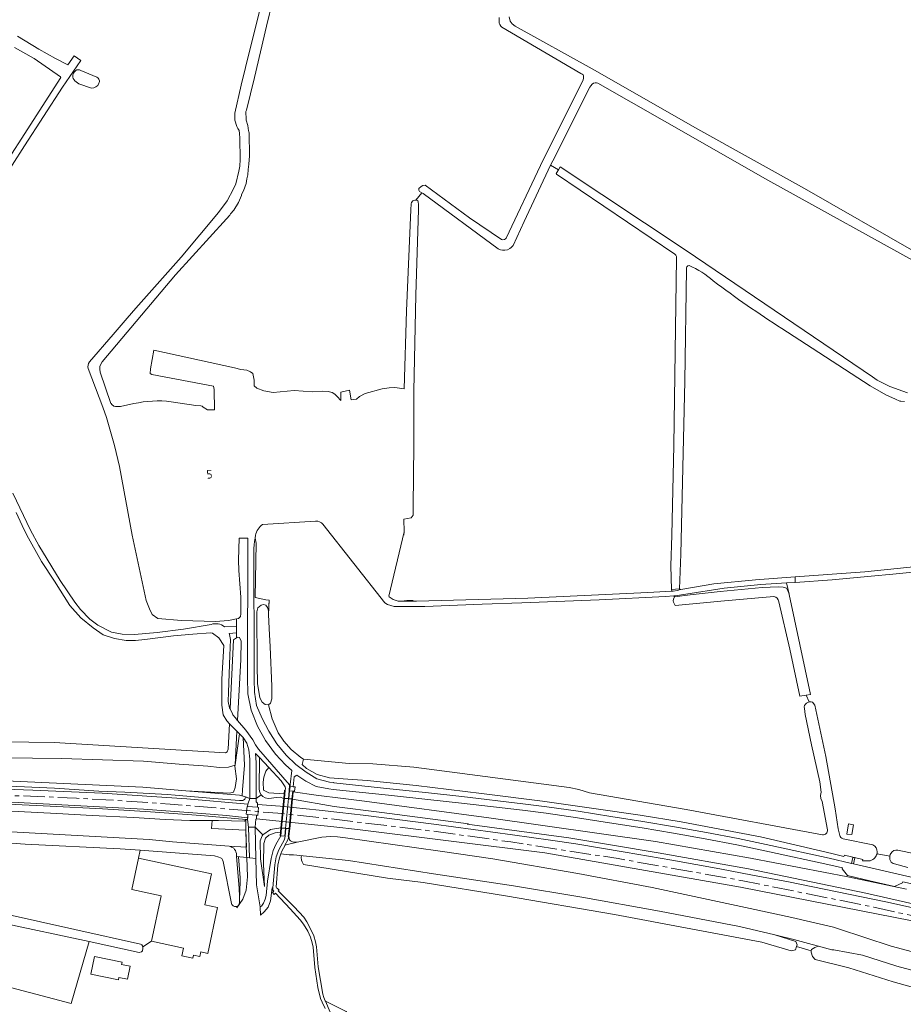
# Model space of a CAD drawing. Header units: metres. Extents: x 209813 to 223847, y 571801 to 587119.
# Tile 739 of 746: x 221077 to 221489, y 585781 to 586240. Entities that reach past the tile are written whole.
import ezdxf
from ezdxf.enums import TextEntityAlignment as Align

# ---------------------------------------------------------------- set-up
doc = ezdxf.new("R2010")
doc.units = ezdxf.units.M
doc.linetypes.add('AM-AS', pattern=[16, 10, -2, 2, -2])
for name, color, linetype, lineweight in [('B-RO-AM-AS_SPOOR-G', 8, 'AM-AS', 0), ('B-RO-FV-GELEIDING_WILDROOSTER-GV', 8, 'Continuous', 0), ('B-RO-GK-BESCHOEIING-G', 8, 'GK-BESCHOEIING', 0), ('B-RO-GR-GRAS-GV', 8, 'Continuous', 0), ('B-RO-GR-GROENVOORZIENING-GV', 8, 'Continuous', 0), ('B-RO-GW-TALUD_KRUIN-G', 8, 'Continuous', 0), ('B-RO-IE-TERREINAFSCHEIDING_KUNSTMATIG_MUUR-GV', 8, 'Continuous', 0), ('B-RO-OG-BEBOUWING-GV', 8, 'Continuous', 0), ('B-RO-OG-BEBOUWING-T18', 8, 'Continuous', 0), ('B-RO-OG-TERREIN_CULTUURSCHEIDING-GV', 8, 'Continuous', 0), ('B-RO-OG-TERREIN_ERF-GV', 8, 'Continuous', 0), ('B-RO-OG-WEG-GV', 8, 'Continuous', 0), ('B-RO-VH-ONVERHARD-GV', 8, 'Continuous', 0), ('B-RO-VH-VERHARDING_HALFVERHARDING-GV', 8, 'Continuous', 0), ('B-RO-VH-VERHARDING_OPEN-GV', 8, 'Continuous', 0)]:
    doc.layers.add(name, color=color, linetype=linetype, lineweight=lineweight)
doc.styles.add('NLCS-ISO-M200-T18', font='txt', dxfattribs={"height": 0.36})
doc.linetypes.add('GK-BESCHOEIING', pattern='A,30,-5,[1,NLCS.shx,S=1,R=0,X=0,Y=0],-5', length=40)

msp = doc.modelspace()

# ---------------------------------------------------------------- linework, layer by layer
at = {"layer": 'B-RO-AM-AS_SPOOR-G', "flags": 128}
msp.add_lwpolyline([(219639.456, 585883.364), (219645.523, 585883.392), (219668.498, 585883.569), (219725.16, 585883.826), (219767.027, 585884.141), (219819.713, 585884.321), (219879.725, 585884.757), (220087.8, 585885.781), (220159.282, 585886.298), (220224.718, 585886.675), (220609.377, 585888.696), (220684.14, 585889.21), (220717.701, 585889.191), (220751.139, 585888.785), (220769.284, 585888.401), (220888.82, 585884.734), (220982.105, 585881.708), (221042.193, 585879.79), (221090.562, 585878.051), (221103.947, 585877.416), (221117.627, 585876.674), (221147.662, 585874.708), (221197.876, 585870.395), (221220.453, 585868.034), (221268.798, 585862.227), (221306.345, 585857.066), (221356.345, 585849.305), (221414.535, 585838.98), (221475.5, 585826.655), (221504.597, 585820.222), (221532.831, 585813.636), (221562.926, 585806.201), (221599.635, 585796.383), (221628.934, 585787.91), (221653.691, 585780.303), (221676.812, 585772.824), (221694.813, 585766.746), (221709.825, 585761.506), (221731.545, 585753.643), (221749.142, 585747.026), (221765.363, 585740.729), (221785.222, 585732.757), (221803.691, 585725.082), (221828.284, 585714.461), (221862.087, 585699.173), (221913.272, 585675.248)], dxfattribs=at)
at = {"layer": 'B-RO-FV-GELEIDING_WILDROOSTER-GV', "flags": 128}
msp.add_lwpolyline([(221205.025, 585880.704), (221205.634, 585880.645), (221205.83, 585882.672), (221203.48, 585882.9), (221203.283, 585880.873)], close=True, dxfattribs=at)
msp.add_lwpolyline([(221205.025, 585880.704), (221205.634, 585880.645), (221205.83, 585882.672), (221203.48, 585882.9), (221203.283, 585880.873)], close=True, dxfattribs=at)
at = {"layer": 'B-RO-GK-BESCHOEIING-G', "flags": 128}
for points in [[(221256.64, 585969.444), (221257.847, 585969.465)], [(221257.847, 585969.465), (221258.621, 585969.478)], [(221258.621, 585969.478), (221259.631, 585969.496)], [(221259.631, 585969.496), (221260.838, 585969.517)], [(221175.557, 585919.043), (221176.671, 585916.687)], [(221176.671, 585916.687), (221176.834, 585916.342), (221177.881, 585915.019)], [(221177.881, 585915.019), (221179.027, 585913.572)], [(221178.754, 585908.597), (221175.232, 585912.142)]]:
    msp.add_lwpolyline(points, dxfattribs=at)
at = {"layer": 'B-RO-GR-GRAS-GV', "flags": 128}
for points in [[(221177.816, 586196.549), (221180.679, 586209.585), (221184.742, 586226.088), (221194.781, 586266.364), (221199.861, 586287.893), (221204.327, 586307.006), (221208.179, 586321.268), (221212.83, 586342.306), (221217.373, 586360.178), (221222.669, 586380.462), (221227.128, 586397.134)], [(221231.364, 586397.134), (221231.081, 586395.787), (221227.678, 586381.165), (221222.69, 586360.29), (221216.944, 586336.637), (221210.352, 586310.019), (221202.97, 586279.634), (221198.41, 586261.482), (221192.545, 586237.085), (221186.889, 586213.28), (221183.164, 586198.034)], [(221162.934, 586059.646), (221165.04, 586058.447), (221168.215, 586058.368), (221168.135, 586067.814), (221167.818, 586069.401), (221139.084, 586074.878), (221138.29, 586075.354), (221138.449, 586077.497), (221140.065, 586086.237), (221177.66, 586077.974), (221180.597, 586077.1), (221183.375, 586076.783), (221185.122, 586076.148), (221186.153, 586075.275), (221186.788, 586072.259), (221186.709, 586069.56), (221187.979, 586068.449), (221191.233, 586067.258), (221195.599, 586066.464), (221205.442, 586067.417), (221213.776, 586066.782), (221218.618, 586067.099), (221221.237, 586066.94), (221223.063, 586066.464), (221224.333, 586065.67), (221225.524, 586064.559), (221227.111, 586062.691), (221227.111, 586066.607), (221231.133, 586067.56), (221231.979, 586063.009), (221234.414, 586063.326), (221235.895, 586064.596), (221238.435, 586065.972), (221246.373, 586068.089), (221249.759, 586068.618), (221252.299, 586068.724), (221256.664, 586068.204), (221257.769, 586104.44), (221259.81, 586151.544), (221259.909, 586154.357), (221260.167, 586155.037), (221260.739, 586155.717), (221261.68, 586156.095), (221262.13, 586156.104), (221264.92, 586159.53), (221263.756, 586160.154), (221263.491, 586160.782), (221263.524, 586161.543), (221264.583, 586162.502), (221265.41, 586162.899), (221266.458, 586162.985), (221287.1, 586147.85), (221302.04, 586137.69), (221302.62, 586137.59), (221303.5, 586137.67), (221303.92, 586138.11), (221304.24, 586138.37), (221320.28, 586172.17), (221340.12, 586212.11), (221340.32, 586212.89), (221340.32, 586213.49), (221340.26, 586214.03), (221340.12, 586214.39), (221339.7, 586214.73), (221339.08, 586215.15), (221302.18, 586236.63), (221301.7, 586237.19), (221301.26, 586237.89), (221301.02, 586238.49), (221300.9, 586239.77), (221300.94, 586241.11)], [(221305.68, 586241.43), (221306.02, 586239.41), (221306.96, 586238.25), (221308.4, 586237.11), (221344.36, 586217.25), (221393.54, 586189.19), (221443.3, 586161.55), (221495.32, 586131.69), (221502.561, 586127.478), (221501.64, 586125.677)], [(221076.48, 586232.45), (221086.4, 586226.43), (221094.24, 586222.05), (221099.949, 586219.073), (221102.887, 586223.385), (221105.917, 586221.151), (221097.482, 586208.768), (221079.767, 586181.328), (221062.268, 586154.293)], [(221055.333, 586149.212), (221096.677, 586213.237), (221096.504, 586213.517), (221084.3, 586222.01), (221075.12, 586227.25)], [(221105.952, 586216.505), (221113.469, 586213.325)], [(221110.943, 586208.221), (221105.062, 586210.331), (221103.775, 586211.138)], [(221500.83, 586124.094), (221426.1, 586165.33), (221377.96, 586192.95), (221346.96, 586210.61), (221346.36, 586210.79), (221345.74, 586210.77), (221344.88, 586210.55), (221344.28, 586210.11), (221343.64, 586209.39), (221343.18, 586208.69), (221325.92, 586174.45), (221324.947, 586172.414), (221328.567, 586170.16), (221329.4, 586171.65), (221388.12, 586132.69), (221475, 586073.71), (221477.12, 586072.25), (221483.04, 586069.31), (221491.2, 586066.33)], [(221182.987, 586195.143), (221183.1, 586193.29), (221183.78, 586190.87), (221183.94, 586189.55), (221184.18, 586188.41), (221184.26, 586188.13), (221184.38, 586187.33), (221184.6, 586176.65), (221184.34, 586172.85), (221183.96, 586170.43), (221183.82, 586167.93), (221183.4, 586165.97), (221183.12, 586163.91), (221182.4, 586162.15), (221182.28, 586161.71), (221181.7, 586160.15), (221180.94, 586158.71), (221180.84, 586158.27), (221179.48, 586154.99), (221177.28, 586151.45), (221175.74, 586149.63), (221175.4, 586149.09), (221173.8, 586147.39), (221150.14, 586121.21), (221115.952, 586080.806)], [(221110.016, 586080.669), (221121.02, 586093.43), (221127.64, 586101.07), (221131.62, 586105.73), (221152.74, 586129.45), (221170.1, 586150.29), (221174.14, 586155.81), (221177.14, 586161.37), (221178.2, 586163.75), (221179.64, 586169.53), (221180.12, 586171.95), (221180.3, 586175.01), (221180.14, 586184.91), (221179.98, 586187.11), (221179.74, 586188.53)], [(221256.536, 586000), (221256.61, 586001.465), (221249.607, 585971.492), (221249.616, 585971.291), (221251.583, 585970.007), (221253.82, 585969.207), (221262.49, 585969.253), (221314.282, 585970.686), (221370.205, 585973.223), (221381.442, 585973.825), (221381.339, 585974.709), (221381.016, 585985.749), (221381.471, 586000), (221382.32, 586041.73), (221383.68, 586129.11), (221383.62, 586129.79), (221383.24, 586130.45), (221382.8, 586130.93), (221327.68, 586168.17), (221327.6, 586168.43), (221328.567, 586170.16)], [(221324.947, 586172.414), (221312.572, 586146.131), (221307.52, 586134.91), (221306.76, 586134.13), (221306.54, 586134.03), (221305.94, 586133.57), (221304.78, 586132.93), (221303.66, 586132.77), (221302.46, 586132.77), (221301.56, 586132.95), (221300.48, 586133.33), (221265.48, 586159.21), (221264.92, 586159.53)], [(221262.13, 586156.104), (221262.621, 586156.113), (221263.053, 586155.68), (221263.217, 586155.246), (221263.346, 586154.107), (221263.405, 586151.613), (221262.105, 586111.907), (221261.165, 586067.036), (221261.217, 586041.97), (221260.939, 586013.527), (221260.807, 586009.36), (221260.013, 586008.103), (221256.525, 586007.508), (221256.61, 586001.465)], [(221388.2, 586123.87), (221387.56, 586071.73), (221385.637, 585991.074), (221384.93, 585974.925), (221385.252, 585974.589), (221385.686, 585974.715)], [(221489.82, 586062.21), (221488.2, 586062.47), (221487.74, 586062.49), (221485.6, 586063.31), (221481.14, 586065.33), (221473.94, 586069.59), (221441.12, 586090.91), (221432.774, 586096.231)], [(221172.968, 585957.279), (221178.505, 585957.459), (221178.505, 585960.956), (221174.886, 585960.15), (221168.704, 585959.719), (221152.865, 585960.211), (221141.95, 585961.144), (221139.238, 585963.024), (221137.954, 585965.641), (221136.39, 585969.504), (221129.967, 586000), (221123.97, 586031.9), (221121.6, 586041.81), (221118.02, 586054.77), (221116.26, 586059.63), (221109.48, 586077.654)], [(221115.029, 586075.985), (221119.926, 586061.395), (221120.157, 586061.318), (221120.414, 586060.91), (221121.438, 586060.096), (221122.149, 586059.902), (221124.495, 586059.985), (221130.663, 586061.262)], [(221148.16, 586062.162), (221159.593, 586060.448), (221161.948, 586060.268)], [(221074.337, 586019.485), (221082.554, 586002.296), (221086.435, 585995.158), (221096.323, 585978.834), (221103.174, 585968.689), (221105.818, 585965.301), (221110.123, 585960.907), (221113.89, 585958.041), (221120.277, 585954.84), (221125.308, 585953.871), (221131.022, 585953.697), (221141.521, 585954.565), (221153.807, 585956.186), (221166.712, 585958.398)], [(221057.8, 585903.821), (221093.541, 585903.444), (221173.426, 585898.569), (221174.218, 585898.963), (221174.675, 585900.309), (221175.232, 585912.142), (221173.986, 585913.428), (221172.323, 585916.293), (221171.676, 585920.729), (221171.768, 585932.835), (221172.692, 585948.638), (221170.289, 585952.15), (221167.394, 585954.364), (221166.378, 585954.404), (221158.223, 585953.864), (221149.227, 585953.04), (221135.796, 585951.414), (221131.412, 585950.973), (221127.169, 585950.898), (221121.739, 585951.759), (221116.444, 585953.615), (221111.723, 585956.732), (221106.009, 585961.49), (221100.881, 585967.195), (221093.752, 585978.541), (221087.686, 585987.709), (221080.892, 586000), (221078.62, 586004.53), (221075.8, 586010.49)], [(221215.417, 586006.5), (221190.698, 586004.986)], [(221248.924, 585967.62), (221247.697, 585968.442), (221218.763, 586005.033)], [(221187.416, 585999.908), (221187.188, 585998.596), (221187.746, 585996.295), (221187.29, 585970.892), (221192.206, 585969.885), (221193.688, 585969.724), (221193.406, 585963.057), (221193.698, 585956.442), (221194.205, 585948.016), (221195.015, 585929.674), (221195.015, 585923.728), (221194.358, 585921.749), (221193.397, 585920.957), (221195.117, 585914.417), (221197.921, 585907.877), (221200.649, 585903.993), (221204.066, 585900.109), (221208.572, 585896.381), (221209.699, 585895.683), (221231.032, 585893.518), (221242.046, 585893.398), (221261.144, 585891.86), (221333.618, 585882.343), (221338.065, 585881.47), (221343.07, 585879.974), (221388.122, 585872.235), (221451.585, 585860.391)], [(221385.686, 585974.715), (221401.072, 585977.371), (221420.47, 585979.217), (221438.903, 585980.525), (221471.309, 585982.913), (221505.971, 585986.424)], [(221496.409, 585982.985), (221487.671, 585982.091), (221471.14, 585980.628), (221456.138, 585979.171), (221438.859, 585977.962), (221434.95, 585977.706), (221436.073, 585972.554), (221436.141, 585972.359), (221446.015, 585925.793), (221444.004, 585925.449)], [(221428.998, 585971.48), (221405.987, 585969.364), (221383.052, 585967.143), (221382.248, 585968.704), (221382.116, 585969.432), (221382.182, 585970.159), (221382.733, 585971.177), (221382.404, 585971.666), (221378.551, 585971.457), (221347.547, 585969.886), (221311.531, 585968.385), (221293.087, 585967.818), (221266.329, 585966.771), (221252.063, 585966.748), (221248.924, 585967.62)], [(221444.221, 585921.706), (221445.42, 585922.296), (221444.004, 585925.449), (221441.087, 585924.95), (221436.408, 585946.856), (221431.345, 585968.996)], [(221445.42, 585922.296), (221446.319, 585922.349), (221447.06, 585922.19), (221448.004, 585920.747), (221453.146, 585896.802), (221457.588, 585872.495), (221458.957, 585863.208), (221459.668, 585860.058)], [(221453.921, 585862.71), (221451.548, 585875.951), (221450.943, 585877.22), (221450.717, 585878.609), (221451.024, 585880.209), (221450.357, 585884.993), (221446.548, 585902.228), (221443.58, 585916.37), (221443.224, 585919.188)], [(220727.958, 585901.38), (220728.678, 585893.273), (220728.967, 585893.272), (220728.959, 585892.055), (220751.189, 585891.785), (220769.362, 585891.4), (220888.915, 585887.733), (221009.712, 585883.808), (221083.557, 585881.234), (221115.9, 585879.759), (221155.416, 585877.161), (221183.839, 585874.706), (221184.807, 585877.237), (221182.707, 585878.007)], [(221126.426, 585880.202), (221114.437, 585880.711), (221093.684, 585882.087), (221026.953, 585885.069), (221018.558, 585885.35), (221005.358, 585885.398), (220993.362, 585885.67), (220773.63, 585892.147), (220760.442, 585892.71), (220743.647, 585893.102), (220733.261, 585893.585), (220732.094, 585893.86), (220731.007, 585894.356), (220730.465, 585894.94), (220730.136, 585895.666), (220729.931, 585897.249), (220729.988, 585898.847), (220730.375, 585900.808), (220730.368, 585901.623)], [(220887.293, 585890.022), (220908.115, 585889.55), (220950.856, 585888.514), (220972.864, 585887.949), (221023.962, 585887.111), (221064.169, 585885.823), (221134.942, 585882.531), (221154.857, 585880.925), (221175.336, 585879.735), (221177.066, 585880.261), (221177.937, 585882.411), (221178.569, 585886.416), (221177.812, 585892.359), (221177.867, 585892.739), (221174.868, 585891.87), (221170.625, 585891.795), (221165.209, 585892.319), (221151.799, 585893.278), (221135.245, 585894.703), (221097.021, 585895.869), (221042.893, 585896.576), (221027.52, 585897.036), (221006.818, 585897.012)], [(221126.426, 585880.202), (221146.397, 585879.148), (221149.988, 585878.898), (221167.92, 585877.345), (221179.875, 585876.336), (221181.075, 585876.315), (221181.471, 585876.361), (221181.842, 585876.507), (221182.437, 585877.034), (221182.634, 585877.381), (221182.707, 585878.007), (221179.973, 585878.9), (221154.857, 585880.925)], [(221528.646, 585820.343), (221471.823, 585833.254), (221417.144, 585844.518), (221375.024, 585852.027), (221333.402, 585858.962), (221285.999, 585865.398), (221286.726, 585865.551), (221246.33, 585870.685), (221224.044, 585873.558), (221204.661, 585876.947), (221200.58, 585877.342), (221198.931, 585877.846), (221196.997, 585877.707), (221194.923, 585877.37), (221193.329, 585877.279), (221191.938, 585877.542), (221190.785, 585878.181), (221189.966, 585878.945), (221187.76, 585877.237), (221187.778, 585875.791), (221188.273, 585875.103), (221188.289, 585874.56), (221198.938, 585873.696), (221216.993, 585871.806), (221226.719, 585870.733), (221237.555, 585869.469), (221270.485, 585865.37), (221307.244, 585860.351), (221324.934, 585857.822), (221336.613, 585856.098), (221359.702, 585852.305), (221381.489, 585848.589), (221403.774, 585844.452), (221419.09, 585841.54), (221435.823, 585838.513), (221481.198, 585829.127), (221502.909, 585824.261)], [(221490.869, 585835.026), (221463.391, 585840.723), (221418.047, 585849.504), (221373.747, 585857.24), (221296.119, 585868.321), (221238.185, 585876.004), (221228.233, 585877.27), (221215.727, 585878.909), (221204.996, 585880.403), (221204.661, 585876.947)], [(221031.855, 585860.297), (221031.281, 585861.242), (221031.998, 585863.318), (221034.238, 585864.001), (221137.894, 585858.108), (221148.736, 585857.05), (221175.114, 585855.019), (221183.139, 585854.571), (221182.939, 585862.557), (221166.935, 585863.247), (221167.153, 585866.994), (221156.715, 585867.019), (221145.339, 585867.437), (221130.736, 585868.396), (221111.341, 585869.327), (221094.749, 585870.265), (221076.804, 585871.16), (221061.209, 585871.543), (221046.084, 585872.35), (221029.352, 585873.077), (221023.085, 585873.625), (221015.753, 585874.821), (221011.435, 585875.024), (221011.409, 585874.798)], [(221167.153, 585866.994), (221170.124, 585867.044), (221182.234, 585866.709), (221182.639, 585867.013), (221182.998, 585867.551), (221161.924, 585869.383), (221138.388, 585871.121), (221116.032, 585872.52), (221091.665, 585873.787), (221068.889, 585874.826)], [(221182.998, 585867.551), (221183.642, 585867.493), (221183.701, 585868.203), (221173.812, 585869.337), (221162.367, 585870.288), (221135.257, 585872.306), (221070.82, 585875.655)], [(221525.312, 585812.78), (221500.75, 585818.272), (221498.739, 585818.272), (221496.528, 585818.675), (221493.379, 585820.284), (221413.37, 585836.039), (221322.306, 585851.996), (221234.994, 585862.791), (221223.878, 585864.022), (221187.79, 585867.886), (221187.57, 585867.655), (221187.21, 585863.875), (221190.773, 585860.329), (221194.375, 585862.799), (221199.256, 585863.68), (221203.337, 585863.285), (221202.97, 585859.504)], [(221072.651, 585823.078), (221133.801, 585809.448), (221134.455, 585809.042), (221134.844, 585808.369), (221134.866, 585808.163), (221138.879, 585810.738), (221143.403, 585832.01), (221129.774, 585834.908), (221132.859, 585849.417), (221133.584, 585853.147), (221124.377, 585853.849), (221079.975, 585856.023), (221045.963, 585858.475)], [(221218.37, 585859.218), (221206.879, 585856.934)], [(221218.37, 585859.218), (221222.312, 585859.516), (221225.664, 585859.403), (221229.279, 585858.956), (221273.475, 585852.806), (221298.025, 585849.181), (221337.616, 585842.286), (221372.223, 585835.894), (221417.884, 585825.966), (221437.317, 585821.895), (221456.756, 585817.311), (221459.114, 585816.622), (221483.637, 585808.485), (221534.462, 585794.928), (221562.634, 585787.965), (221593.767, 585779.065), (221655.322, 585757.705), (221700.687, 585740.439)], [(221461.214, 585858.54), (221475.079, 585855.622)], [(221201.168, 585855.489), (221199.62, 585852.705), (221199.166, 585851.432), (221203.077, 585851.065), (221205.09, 585851.065), (221230.709, 585848.411), (221270.429, 585842.204), (221307.677, 585836.623), (221339.415, 585831.275), (221375.723, 585824.843), (221412.911, 585817.632), (221429.415, 585813.778)], [(221199.166, 585851.432), (221198.529, 585849.648), (221197.815, 585846.187), (221197.055, 585835.96), (221197.263, 585835.292), (221197.532, 585835.545), (221198.377, 585834.647), (221197.916, 585834.213), (221205.34, 585826.774), (221209.896, 585821.948), (221211.325, 585819.82), (221213.234, 585816.254), (221214.558, 585813.249), (221215.418, 585810.5), (221215.887, 585808.219), (221216.552, 585798.796), (221218.734, 585786.15), (221219.165, 585784.636), (221219.881, 585783.028), (221219.989, 585782.826), (221223.199, 585781.37)], [(221439.562, 585808.271), (221439.001, 585806.771), (221437.11, 585806.382), (221423.454, 585810.369), (221354.696, 585823.262), (221303.959, 585832.009), (221265.47, 585838.173), (221248.846, 585840.158), (221209.837, 585846.509), (221209.109, 585847.707), (221208.832, 585848.62), (221208.752, 585849.731), (221208.844, 585850.676)], [(221477.062, 585851.532), (221482.987, 585850.346), (221483.265, 585851.217), (221483.465, 585851.666), (221484.088, 585852.455), (221484.967, 585853.006), (221485.886, 585853.22), (221486.717, 585853.164), (221500.034, 585850.35)], [(221053.672, 585808.824), (221062.537, 585792.093), (221101.545, 585781.766), (221109.903, 585810.584), (221069.047, 585819.386), (221064.468, 585819.354), (221062.247, 585818.685), (221059.151, 585816.908), (221056.531, 585815.09), (221054.112, 585812.818)], [(221438.32, 585811.565), (221429.415, 585813.778), (221439.178, 585810.586), (221439.883, 585809.13), (221439.562, 585808.271), (221446.437, 585806.242), (221446.563, 585806.963), (221448.085, 585807.922), (221449.623, 585808.456)], [(221438.32, 585811.565), (221455.987, 585806.705), (221456.857, 585806.845), (221470.311, 585804.245), (221486.349, 585799.088), (221521.646, 585789.633), (221542.553, 585784.69), (221562.6, 585780.966), (221580.714, 585776.883), (221603.625, 585770.365), (221621.596, 585764.348), (221656.607, 585751.311), (221678.444, 585741.928), (221691.416, 585735.738), (221721.202, 585723.318), (221758.366, 585706.595), (221792.724, 585691.27), (221819.405, 585678.709)], [(221532.457, 585779.461), (221511.408, 585784.475), (221484.559, 585791.925), (221463.867, 585798.371), (221448.259, 585802.239), (221447.06, 585803.623), (221446.332, 585805.64), (221446.437, 585806.242)]]:
    msp.add_lwpolyline(points, dxfattribs=at)
at = {"layer": 'B-RO-GR-GRAS-GV'}
for points in [[(221103.607, 586216.531, -0.2635133), (221105.952, 586216.505)], [(221103.775, 586211.138, -0.1539171), (221102.181, 586213.349)], [(221113.469, 586213.325, -0.4514064), (221114.384, 586210.53)], [(221114.384, 586210.53, -0.3297634), (221110.943, 586208.221)], [(221183.164, 586198.034, 0.1775233), (221182.987, 586195.143)], [(221179.74, 586188.53, -0.1871436), (221177.816, 586196.549)], [(221389.517, 586125.627, 0.4361983), (221388.2, 586123.87)], [(221400.738, 586118.425, 0.0788917), (221389.517, 586125.627)], [(221432.774, 586096.231, -0.0173673), (221400.738, 586118.425)], [(221109.48, 586077.654, -0.2746154), (221110.016, 586080.669)], [(221115.952, 586080.806, 0.2623481), (221115.029, 586075.985)], [(221130.663, 586061.262, -0.0868744), (221148.16, 586062.162)], [(221161.948, 586060.268, -0.141843), (221162.934, 586059.646)], [(221190.698, 586004.986, 0.1849741), (221187.416, 585999.908)], [(221218.763, 586005.033, 0.2404825), (221215.417, 586006.5)], [(221431.345, 585968.996, 0.2974554), (221428.998, 585971.48)], [(221166.712, 585958.398, -0.2526955), (221172.968, 585957.279)], [(221451.585, 585860.391, 0.5374296), (221453.905, 585862.786)], [(221459.668, 585860.058, 0.2963438), (221461.214, 585858.54)], [(221475.079, 585855.622, -0.1427691), (221476.094, 585855.065)], [(221476.094, 585855.065, -0.2586009), (221477.062, 585851.532)]]:
    msp.add_lwpolyline(points, format="xyb", dxfattribs=at)
at = {"layer": 'B-RO-GR-GRAS-GV', "flags": 128}
for points in [[(221462.989, 585860.74), (221463.703, 585865.503), (221466.164, 585864.947), (221465.37, 585860.502)], [(221202.97, 585859.504), (221202.48, 585858.008), (221201.054, 585855.55), (221206.879, 585856.934), (221204.639, 585857.157), (221203.751, 585857.591), (221203.247, 585857.963)]]:
    msp.add_lwpolyline(points, close=True, dxfattribs=at)
at = {"layer": 'B-RO-GR-GRAS-GV'}
for centre, radius, start, end in [((221106.369, 586213.385), 4.186, 131.27798, 177.61692), ((221445.416, 585919.775), 2.271, 121.7569, 194.80565)]:
    msp.add_arc(centre, radius, start, end, dxfattribs=at)
at = {"layer": 'B-RO-GR-GROENVOORZIENING-GV', "flags": 128}
msp.add_lwpolyline([(221498.377, 585836.392), (221489.116, 585838.503), (221489.005, 585838.068), (221485.164, 585836.312), (221473.789, 585838.949), (221463.273, 585841.451), (221460.888, 585844.512), (221460.985, 585844.955), (221454.09, 585846.527), (221426.986, 585852.5), (221411.742, 585855.716), (221397.044, 585858.569), (221382.147, 585861.198), (221367.542, 585863.596), (221352.416, 585866.005), (221337.425, 585868.348), (221322.812, 585870.397), (221311.756, 585871.824), (221283.387, 585875.151), (221267.665, 585876.896), (221249.436, 585878.866), (221223.57, 585881.488), (221221.494, 585881.866), (221215.612, 585882.858), (221210.884, 585885.421), (221206.7, 585888.229), (221205.424, 585887.348), (221204.937, 585882.759), (221205.83, 585882.672), (221205.634, 585880.645), (221205.025, 585880.704), (221204.996, 585880.403), (221215.727, 585878.909), (221228.233, 585877.27), (221238.185, 585876.004), (221296.119, 585868.321), (221373.747, 585857.24), (221418.047, 585849.504), (221463.391, 585840.723), (221490.869, 585835.026)], dxfattribs=at)
at = {"layer": 'B-RO-GW-TALUD_KRUIN-G', "flags": 128}
msp.add_lwpolyline([(221026.953, 585885.069), (221093.684, 585882.087), (221114.437, 585880.711), (221126.426, 585880.202), (221146.397, 585879.148), (221149.988, 585878.898), (221167.92, 585877.345), (221179.875, 585876.336), (221181.075, 585876.315), (221181.471, 585876.361), (221181.842, 585876.507), (221182.437, 585877.034), (221182.634, 585877.381), (221182.707, 585878.007)], dxfattribs=at)
at = {"layer": 'B-RO-IE-TERREINAFSCHEIDING_KUNSTMATIG_MUUR-GV', "flags": 128}
for points in [[(221202.739, 585877.334), (221200.898, 585877.513), (221201.243, 585881.071), (221200.944, 585881.1), (221200.58, 585877.342), (221204.661, 585876.947), (221205.025, 585880.704), (221204.726, 585880.733), (221204.382, 585877.175), (221202.938, 585877.315)], [(221202.739, 585877.334), (221201.377, 585863.274)], [(221201.576, 585863.255), (221203.019, 585863.115), (221202.672, 585859.533), (221202.97, 585859.504), (221203.337, 585863.285), (221199.256, 585863.68), (221198.89, 585859.9), (221199.188, 585859.871), (221199.535, 585863.452), (221201.377, 585863.274)]]:
    msp.add_lwpolyline(points, dxfattribs=at)
for points in [[(221202.739, 585877.334), (221202.938, 585877.315), (221203.283, 585880.873), (221203.084, 585880.892)], [(221200.599, 585877.542), (221199.237, 585863.481), (221199.535, 585863.452), (221200.898, 585877.513)], [(221204.382, 585877.175), (221203.019, 585863.115), (221203.318, 585863.086), (221204.68, 585877.146)], [(221201.229, 585859.673), (221201.576, 585863.255), (221201.377, 585863.274), (221201.03, 585859.693)]]:
    msp.add_lwpolyline(points, close=True, dxfattribs=at)
at = {"layer": 'B-RO-OG-BEBOUWING-GV', "flags": 128}
for points in [[(221132.859, 585849.417), (221129.774, 585834.908), (221143.403, 585832.01), (221138.879, 585810.738), (221153.87, 585807.55), (221153.095, 585803.903), (221158.202, 585802.817), (221158.53, 585804.359), (221161.504, 585803.726), (221161.951, 585805.831), (221165.186, 585805.144), (221169.736, 585826.54), (221163.813, 585827.799), (221166.872, 585842.183)], [(221128.922, 585799.173), (221125.006, 585799.985), (221125.209, 585800.964), (221112.382, 585803.626), (221110.696, 585795.499), (221123.523, 585792.837), (221123.746, 585793.914), (221127.663, 585793.102)]]:
    msp.add_lwpolyline(points, close=True, dxfattribs=at)
at = {"layer": 'B-RO-OG-TERREIN_CULTUURSCHEIDING-GV', "flags": 128}
for points in [[(221203.611, 585883.796), (221204.303, 585890.284), (221201.346, 585892.914), (221196.682, 585897.879), (221192.066, 585904.291), (221188.275, 585910.97), (221185.325, 585918.456), (221183.874, 585925.997), (221183.686, 585933.476), (221183.844, 585998.596), (221179.818, 585998.596), (221179.436, 585988.39), (221179.652, 585983.502), (221180.539, 585971.049), (221180.501, 585963.251), (221180.354, 585962.009), (221179.536, 585961.186), (221178.505, 585960.956), (221178.505, 585952.188), (221178.867, 585952.417), (221179.931, 585952.239), (221180.698, 585950.655), (221180.586, 585942), (221179.027, 585913.572), (221182.928, 585909.099), (221186.089, 585904.614), (221187.354, 585902.257), (221188.832, 585900.21), (221203.165, 585883.721), (221203.084, 585880.892), (221203.283, 585880.873)], [(221434.95, 585977.706), (221422.975, 585976.923), (221405.813, 585975.334), (221387.898, 585972.454), (221382.966, 585971.697), (221382.404, 585971.666), (221382.733, 585971.177), (221390.003, 585972.12), (221404.019, 585973.727), (221423.527, 585975.622), (221431.06, 585975.977), (221433.269, 585975.827), (221434.931, 585975.339), (221435.652, 585973.753), (221436.073, 585972.554)], [(221385.252, 585974.589), (221384.93, 585974.925), (221381.339, 585974.709), (221381.442, 585973.825), (221382.084, 585973.859), (221384.045, 585974.238)], [(221179.978, 585907.392), (221178.754, 585908.597), (221177.896, 585892.94)], [(221184.807, 585877.237), (221184.719, 585885.693), (221184.699, 585895.653), (221184.344, 585899.924), (221183.346, 585903.051), (221181.639, 585905.706), (221182.288, 585892.759), (221181.402, 585881.284), (221181.179, 585878.506)], [(221201.375, 585882.015), (221201.272, 585882.736), (221199.367, 585885.568), (221193.56, 585891.75), (221192.182, 585890.028), (221191.269, 585887.291), (221190.995, 585884.853), (221191.137, 585881.129), (221193.592, 585879.98), (221200.787, 585879.474), (221200.944, 585881.1), (221201.243, 585881.071)], [(221182.939, 585862.557), (221182.84, 585867.314), (221182.639, 585867.013), (221182.234, 585866.709), (221170.124, 585867.044), (221167.153, 585866.994), (221166.935, 585863.247)]]:
    msp.add_lwpolyline(points, close=True, dxfattribs=at)
for points in [[(221178.505, 585954.427), (221175.121, 585954.212), (221175.267, 585953.719), (221175.763, 585951.324), (221175.499, 585943.855), (221174.764, 585926.863), (221174.706, 585922.494), (221175.339, 585919.504), (221175.557, 585919.043), (221177.075, 585951.282), (221178.505, 585952.188)], [(221181.639, 585905.706), (221181.549, 585905.846), (221179.978, 585907.392)], [(221189.131, 585881.619), (221189.227, 585896.364), (221187.419, 585898.289), (221187.719, 585894.039), (221187.731, 585879.59), (221187.76, 585877.237), (221189.966, 585878.945)], [(221193.56, 585891.75), (221189.227, 585896.364)], [(221177.896, 585892.94), (221177.812, 585892.359), (221178.569, 585886.416), (221177.937, 585882.411), (221177.066, 585880.261), (221175.336, 585879.735), (221154.857, 585880.925), (221179.973, 585878.9), (221181.179, 585878.506)], [(221189.131, 585881.619), (221189.469, 585880.075), (221189.966, 585878.945), (221190.785, 585878.181), (221191.938, 585877.542), (221193.329, 585877.279), (221194.923, 585877.37), (221196.997, 585877.707), (221198.931, 585877.846), (221200.58, 585877.342), (221200.787, 585879.474)], [(221182.939, 585862.557), (221183.256, 585850.473), (221183.288, 585849.732), (221184.598, 585849.588), (221184.133, 585863.903), (221183.642, 585867.493), (221182.998, 585867.551), (221182.84, 585867.314)], [(221190.773, 585860.329), (221187.21, 585863.875), (221187.539, 585849.264), (221187.849, 585837.037), (221189.52, 585826.76), (221190.23, 585827.065), (221191.182, 585828.454), (221191.923, 585830.336), (221192.302, 585832.081), (221193.035, 585838.804), (221194.652, 585849.335), (221195.661, 585853.023), (221196.937, 585855.786), (221199.188, 585859.871), (221198.89, 585859.9), (221199.057, 585861.627), (221196.537, 585861.293), (221193.673, 585860.208)], [(221199.057, 585861.627), (221199.256, 585863.68), (221194.375, 585862.799), (221190.773, 585860.329), (221190.434, 585859.911), (221189.569, 585857.626), (221189.763, 585849.142), (221191.591, 585836.237), (221191.166, 585846.807), (221191.3, 585856.391), (221192.063, 585858.822), (221193.673, 585860.208)], [(221183.139, 585854.571), (221175.114, 585855.019)], [(221178.46, 585851.724), (221178.585, 585850.25), (221183.288, 585849.732)], [(221178.585, 585850.25), (221179.827, 585835.536), (221179.885, 585831.638), (221180.128, 585832.709)], [(221178.852, 585827.073), (221178.694, 585826.376), (221181.562, 585830.383), (221183.046, 585834.539), (221183.671, 585840.819), (221183.288, 585849.732)], [(221179.492, 585850.15), (221180.178, 585840.328), (221180.128, 585832.709)], [(221179.885, 585831.638), (221179.93, 585828.677)], [(221231.142, 585775.468), (221229.698, 585778.068), (221223.199, 585781.37), (221219.989, 585782.826), (221222.194, 585777.671), (221222.91, 585775.318), (221223.573, 585771.89), (221224.096, 585771.849), (221224.209, 585769.799), (221227.561, 585769.809)]]:
    msp.add_lwpolyline(points, dxfattribs=at)
at = {"layer": 'B-RO-OG-TERREIN_CULTUURSCHEIDING-GV'}
for points in [[(221175.114, 585855.019, -0.0878489), (221177.218, 585854.104)], [(221177.218, 585854.104, -0.1402564), (221178.46, 585851.724)], [(221179.93, 585828.677, -0.2804413), (221178.852, 585827.073)]]:
    msp.add_lwpolyline(points, format="xyb", dxfattribs=at)
at = {"layer": 'B-RO-OG-TERREIN_ERF-GV', "flags": 128}
for points in [[(221170.345, 585849.935), (221168.295, 585850.502), (221133.584, 585853.147), (221132.859, 585849.417), (221166.872, 585842.183), (221163.813, 585827.799), (221169.736, 585826.54), (221165.186, 585805.144), (221161.951, 585805.831), (221161.504, 585803.726), (221158.53, 585804.359), (221158.202, 585802.817), (221153.095, 585803.903), (221153.87, 585807.55), (221138.879, 585810.738), (221134.866, 585808.163), (221134.945, 585807.409), (221134.669, 585806.283), (221134.327, 585805.802), (221133.218, 585805.561), (221109.903, 585810.584), (221101.545, 585781.766), (221062.537, 585792.093)], [(221219.866, 585779.513), (221218.45, 585782.328), (221217.664, 585784.091), (221216.44, 585789.284), (221214.971, 585798.6), (221214.302, 585808.024), (221213.875, 585810.101), (221213.065, 585812.688), (221211.826, 585815.5), (221209.806, 585818.659), (221208.253, 585820.705), (221203.571, 585825.886), (221196.757, 585833.121), (221196.153, 585832.552), (221195.321, 585833.541), (221195.905, 585834.067), (221195.489, 585834.527), (221195.538, 585835.686), (221195.139, 585835.739), (221194.323, 585829.544), (221193.277, 585826.661), (221191.497, 585824.484), (221189.792, 585822.985), (221189.52, 585826.76), (221187.849, 585837.037), (221187.539, 585849.264), (221183.288, 585849.732), (221183.671, 585840.819), (221183.046, 585834.539), (221181.562, 585830.383), (221178.694, 585826.376), (221178.852, 585827.073)], [(221176.27, 585828.302), (221172.274, 585847.97)]]:
    msp.add_lwpolyline(points, dxfattribs=at)
at = {"layer": 'B-RO-OG-TERREIN_ERF-GV'}
for points in [[(221172.274, 585847.97, 0.3256162), (221170.345, 585849.935)], [(221178.852, 585827.073, -0.468953), (221176.27, 585828.302)]]:
    msp.add_lwpolyline(points, format="xyb", dxfattribs=at)
at = {"layer": 'B-RO-OG-TERREIN_ERF-GV', "flags": 128}
msp.add_lwpolyline([(221127.663, 585793.102), (221123.746, 585793.914), (221123.523, 585792.837), (221110.696, 585795.499), (221112.382, 585803.626), (221125.209, 585800.964), (221125.006, 585799.985), (221128.922, 585799.173)], close=True, dxfattribs=at)
at = {"layer": 'B-RO-OG-WEG-GV'}
for points in [[(221187.188, 585998.596, 0.0352968), (221186.636, 585992.251)], [(221475.983, 585849.682, -0.1358143), (221473.94, 585848.226)], [(221477.062, 585851.532, -0.1448594), (221475.983, 585849.682)]]:
    msp.add_lwpolyline(points, format="xyb", dxfattribs=at)
at = {"layer": 'B-RO-OG-WEG-GV', "flags": 128}
for points in [[(221473.94, 585848.226), (221470.343, 585848.313), (221470.385, 585848.906), (221461.931, 585850.813), (221461.638, 585850.33), (221456.047, 585851.668), (221441.463, 585855.031), (221422.713, 585859.385), (221403.878, 585862.962), (221385.735, 585866.486), (221366.625, 585869.515), (221346.177, 585872.538), (221321.139, 585875.976), (221292.743, 585879.584), (221262.253, 585883.381), (221239.468, 585885.746), (221228.251, 585886.475), (221221.883, 585886.953), (221216.077, 585888.505), (221211.189, 585891.269), (221209.104, 585893.176), (221209.699, 585895.683), (221208.572, 585896.381), (221204.066, 585900.109), (221200.649, 585903.993), (221197.921, 585907.877), (221195.117, 585914.417), (221193.397, 585920.957), (221191.871, 585921.127), (221190.43, 585922.173), (221189.441, 585924.152), (221188.368, 585930.909), (221188.142, 585939.419), (221187.989, 585964.282), (221188.556, 585966.088), (221190.01, 585967.376), (221191.081, 585967.699), (221192.271, 585967.329), (221193.055, 585966.268), (221193.396, 585964.8), (221193.688, 585969.724), (221192.206, 585969.885), (221187.29, 585970.892), (221187.746, 585996.295), (221187.188, 585998.596)], [(221186.636, 585992.251), (221186.639, 585981.474), (221186.827, 585949.218), (221186.712, 585932.734), (221186.859, 585926.822), (221187.904, 585920.673), (221190.451, 585914.525), (221193.539, 585908.643), (221197.262, 585902.789), (221201.614, 585897.489), (221206.266, 585893.156), (221210.985, 585889.515), (221215.994, 585886.387), (221221.852, 585884.841), (221223.941, 585884.74), (221223.968, 585884.57), (221250.047, 585881.818), (221267.987, 585879.879), (221283.601, 585878.146), (221312.053, 585874.81), (221323.229, 585873.368), (221337.854, 585871.317), (221353.024, 585868.946), (221367.872, 585866.582), (221382.634, 585864.158), (221397.616, 585861.514), (221412.32, 585858.66), (221427.602, 585855.436), (221454.764, 585849.45), (221465.205, 585847.064), (221465.844, 585849.861)], [(221465.205, 585847.064), (221466.147, 585846.848), (221466.792, 585849.624), (221465.844, 585849.861)], [(221482.987, 585850.346), (221477.062, 585851.532)], [(221491.491, 585845.208), (221485.179, 585846.825), (221484.653, 585847.013), (221483.731, 585847.684), (221483.054, 585848.869), (221482.987, 585850.346)], [(221466.147, 585846.848), (221499.087, 585839.307)]]:
    msp.add_lwpolyline(points, dxfattribs=at)
at = {"layer": 'B-RO-VH-ONVERHARD-GV', "flags": 128}
msp.add_lwpolyline([(221205.83, 585882.672), (221203.48, 585882.9), (221203.283, 585880.873), (221205.634, 585880.645)], close=True, dxfattribs=at)
at = {"layer": 'B-RO-VH-VERHARDING_HALFVERHARDING-GV', "flags": 128}
for points in [[(221505.971, 585986.424), (221471.309, 585982.913), (221438.903, 585980.525), (221438.859, 585977.962), (221456.138, 585979.171), (221471.14, 585980.628), (221487.671, 585982.091), (221496.409, 585982.985)], [(221070.82, 585875.655), (221135.257, 585872.306), (221162.367, 585870.288), (221173.812, 585869.337), (221183.701, 585868.203), (221183.828, 585869.41), (221183.873, 585869.844), (221183.112, 585869.913), (221183.447, 585873.628), (221183.739, 585873.602), (221183.839, 585874.706), (221155.416, 585877.161), (221115.9, 585879.759), (221083.557, 585881.234), (221009.712, 585883.808)], [(221502.909, 585824.261), (221481.198, 585829.127), (221435.823, 585838.513), (221419.09, 585841.54), (221403.774, 585844.452), (221381.489, 585848.589), (221359.702, 585852.305), (221336.613, 585856.098), (221324.934, 585857.822), (221307.244, 585860.351), (221270.485, 585865.37), (221237.555, 585869.469), (221226.719, 585870.733), (221216.993, 585871.806), (221198.938, 585873.696), (221188.289, 585874.56), (221188.312, 585873.747), (221188.262, 585873.194), (221188.825, 585873.143), (221188.49, 585869.428), (221187.924, 585869.479), (221187.79, 585867.886), (221223.878, 585864.022), (221234.994, 585862.791), (221322.306, 585851.996), (221413.37, 585836.039), (221493.379, 585820.284)]]:
    msp.add_lwpolyline(points, dxfattribs=at)
at = {"layer": 'B-RO-VH-VERHARDING_OPEN-GV', "flags": 128}
for points in [[(221188.312, 585873.747), (221188.273, 585875.103), (221187.778, 585875.791), (221187.76, 585877.237), (221184.807, 585877.237), (221183.839, 585874.706), (221183.739, 585873.602), (221188.262, 585873.194)], [(221183.744, 585868.614), (221183.642, 585867.493), (221184.133, 585863.903), (221187.21, 585863.875), (221187.57, 585867.655), (221187.79, 585867.886), (221187.924, 585869.479), (221183.873, 585869.844)], [(221201.03, 585859.693), (221199.188, 585859.871), (221196.937, 585855.786), (221195.661, 585853.023), (221194.652, 585849.335), (221193.035, 585838.804), (221192.302, 585832.081), (221191.923, 585830.336), (221191.182, 585828.454), (221190.23, 585827.065), (221189.52, 585826.76), (221189.792, 585822.985), (221191.497, 585824.484), (221193.277, 585826.661), (221194.323, 585829.544), (221195.139, 585835.739), (221195.538, 585835.686), (221196.329, 585846.41), (221197.082, 585850.056), (221198.25, 585853.33), (221200.92, 585858.157), (221201.229, 585859.673)]]:
    msp.add_lwpolyline(points, close=True, dxfattribs=at)

# ---------------------------------------------------------------- texts
at = {"layer": 'B-RO-OG-BEBOUWING-T18', "style": 'NLCS-ISO-M200-T18'}
msp.add_text('5', height=4, rotation=3.3, dxfattribs=at).set_placement((221165.935, 586028.37), align=Align.MIDDLE)

doc.saveas('drawing.dxf')
